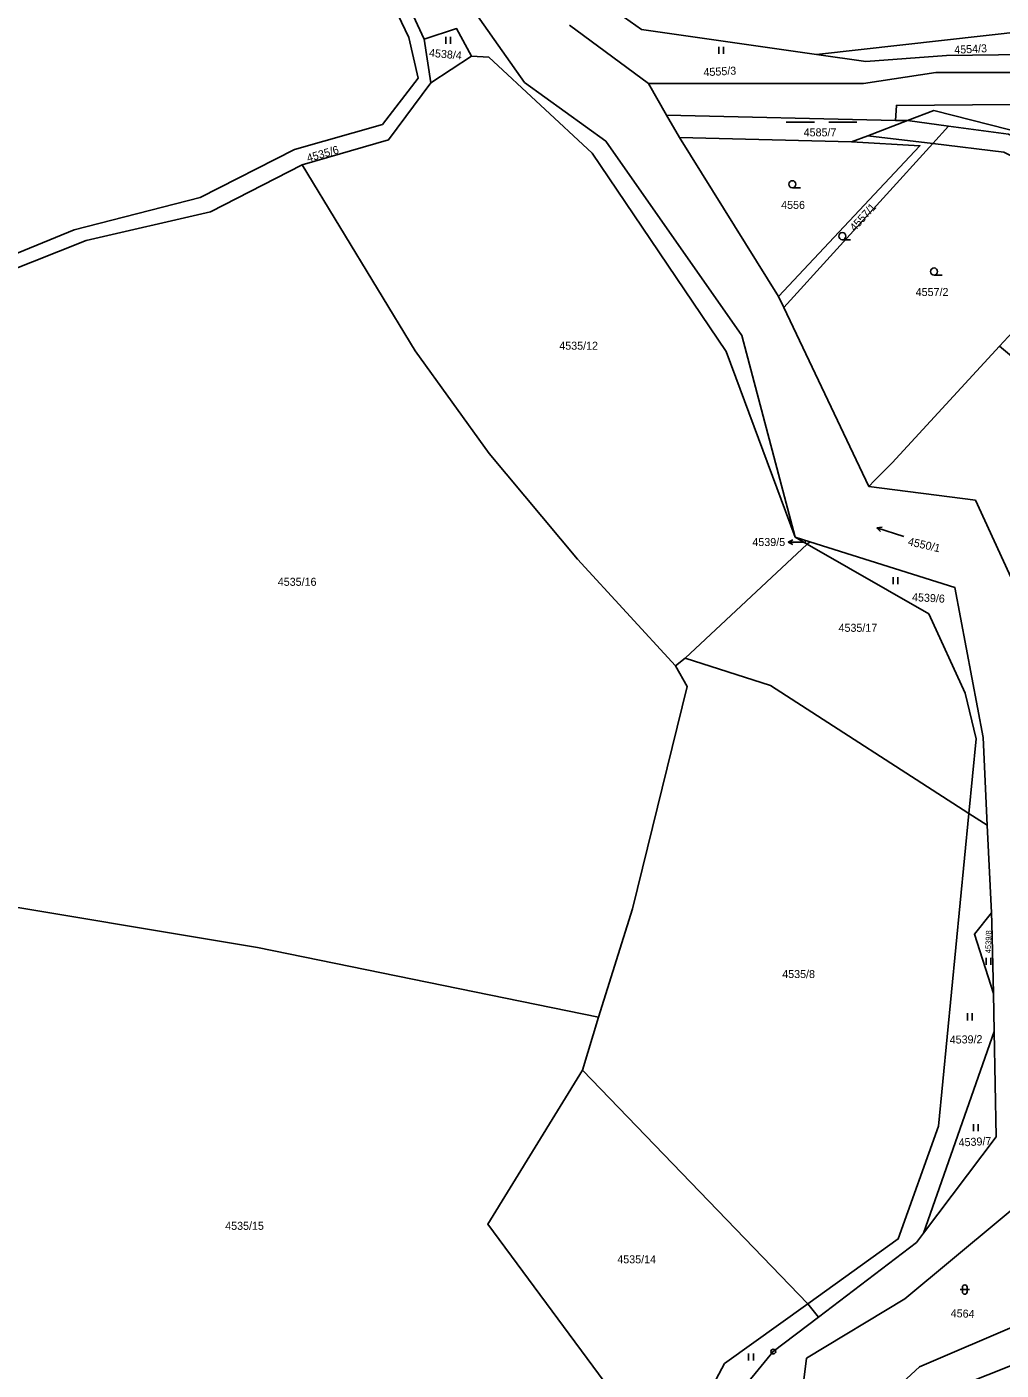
# Model space of a CAD drawing. Extents: x -733394 to -722299, y -1082822 to -1075049.
# Drawn here: x -726457.7 to -726250.9, y -1076654.3 to -1076369.1 of the extents above; entities that cross this region are included whole.
import ezdxf

# ---------------------------------------------------------------- set-up
doc = ezdxf.new("R2010")
doc.units = 0
for name, color, linetype in [('Hranice parcel', 7, 'Continuous'), ('Parcelní čísla', 7, 'Continuous'), ('Pop  PČ popisy', 7, 'Continuous'), ('Vnitřní kresba', 7, 'Continuous'), ('Značky bodu BP', 7, 'Continuous'), ('Značky kultur', 7, 'Continuous')]:
    doc.layers.add(name, color=color, linetype=linetype)

msp = doc.modelspace()

# ---------------------------------------------------------------- linework, layer by layer
at = {"layer": 'Hranice parcel'}
for p, q in [((-726373.39, -1076371.68), (-726398.22, -1076317.86)), ((-726325.75, -1076381.09), (-726342.52, -1076368.72)), ((-726371.95, -1076380.94), (-726373.39, -1076371.68)), ((-726363.33, -1076375.27), (-726371.95, -1076380.94)), ((-726359.66, -1076375.52), (-726363.33, -1076375.27)), ((-726321.9, -1076387.82), (-726325.75, -1076381.09)), ((-726319.17, -1076392.57), (-726321.9, -1076387.82)), ((-726273.28, -1076388.93), (-726321.9, -1076387.82)), ((-726270.77, -1076388.99), (-726273.28, -1076388.93)), ((-726270.77, -1076388.99), (-726262, -1076390.17)), ((-726262, -1076390.17), (-726265.36, -1076393.86)), ((-726282.61, -1076393.5), (-726319.17, -1076392.57)), ((-726319.17, -1076392.57), (-726298.13, -1076426.35)), ((-726297.02, -1076428.68), (-726265.36, -1076393.86)), ((-726297.02, -1076428.68), (-726298.13, -1076426.35)), ((-726278.92, -1076466.68), (-726297.02, -1076428.68)), ((-726251.2, -1076436.86), (-726274.02, -1076461.65)), ((-726245.62, -1076441.59), (-726251.2, -1076436.86)), ((-726274.02, -1076461.65), (-726277.74, -1076465.41)), ((-726277.74, -1076465.41), (-726278.92, -1076466.68)), ((-726278.92, -1076466.68), (-726256.33, -1076469.61)), ((-726294.61, -1076477.43), (-726291.46, -1076478.42)), ((-726292.01, -1076478.93), (-726294.61, -1076477.43)), ((-726317.94, -1076503.11), (-726292.01, -1076478.93)), ((-726292.01, -1076478.93), (-726291.46, -1076478.42)), ((-726317.94, -1076503.11), (-726320.02, -1076504.77)), ((-726257.69, -1076536.1), (-726256.15, -1076520.27)), ((-726254.68, -1076519.99), (-726253.79, -1076538.61)), ((-726264.17, -1076602.53), (-726257.69, -1076536.1)), ((-726253.79, -1076538.61), (-726257.69, -1076536.1)), ((-726253.79, -1076538.61), (-726252.9, -1076557.22)), ((-726252.5, -1076574.36), (-726252.34, -1076582.46)), ((-726336.32, -1076579.36), (-726339.78, -1076590.61)), ((-726267.37, -1076625.25), (-726252.34, -1076582.46)), ((-726339.78, -1076590.61), (-726291.92, -1076640.24)), ((-726267.37, -1076625.25), (-726268.8, -1076627.22)), ((-726268.8, -1076627.22), (-726289.63, -1076643.08)), ((-726309.61, -1076652.93), (-726291.92, -1076640.24)), ((-726291.92, -1076640.24), (-726289.63, -1076643.08)), ((-726321.47, -1076675.23), (-726309.61, -1076652.93))]:
    msp.add_line(p, q, dxfattribs=at)
for points in [[(-726400.73, -1076306.23), (-726401.87, -1076318.46), (-726376.63, -1076371.36), (-726374.64, -1076379.95), (-726382.23, -1076389.84), (-726400.87, -1076395.13), (-726420.9, -1076405.29), (-726447.68, -1076412.15), (-726480.99, -1076425.81), (-726481.31, -1076423.89), (-726504.75, -1076432.02)], [(-726387.02, -1076324.33), (-726371.06, -1076353.93), (-726352.08, -1076380.87), (-726334.81, -1076393.38), (-726305.93, -1076434.6), (-726294.61, -1076477.43)], [(-726335.68, -1076363.68), (-726327.25, -1076369.66), (-726290.08, -1076374.97)], [(-726373.39, -1076371.68), (-726366.47, -1076369.43), (-726363.33, -1076375.27)], [(-726290.08, -1076374.97), (-726245.18, -1076369.95), (-726238.35, -1076375.4)], [(-726290.08, -1076374.97), (-726279.61, -1076376.46), (-726262.44, -1076375.18), (-726240.4, -1076374.85), (-726238.35, -1076375.4)], [(-726294.61, -1076477.43), (-726309.27, -1076438.02), (-726337.73, -1076395.93), (-726359.66, -1076375.52)], [(-726325.75, -1076381.09), (-726280.09, -1076381.13), (-726264.75, -1076378.75), (-726241.29, -1076378.77), (-726213.8, -1076397.65), (-726176.09, -1076421.98), (-726173.62, -1076423.86)], [(-726399.25, -1076398.37), (-726380.92, -1076393.07), (-726371.95, -1076380.94)], [(-726273.28, -1076388.93), (-726273.1, -1076385.75), (-726240.81, -1076385.48), (-726199.55, -1076414.38), (-726179.62, -1076429.48), (-726181.18, -1076431.07)], [(-726270.77, -1076388.99), (-726279.18, -1076392.19), (-726282.61, -1076393.5)], [(-726206.24, -1076415.73), (-726217.2, -1076405.55), (-726237.64, -1076393.82), (-726265.16, -1076386.86), (-726270.77, -1076388.99)], [(-726213.92, -1076420.91), (-726221.09, -1076405.66), (-726249.33, -1076391.88), (-726262, -1076390.17)], [(-726298.13, -1076426.35), (-726268.1, -1076394.33), (-726282.61, -1076393.5)], [(-726265.36, -1076393.86), (-726250.29, -1076395.69), (-726224.38, -1076408.95), (-726216.58, -1076422.71)], [(-726483.95, -1076432.14), (-726479.72, -1076428.2), (-726445.17, -1076414.47), (-726418.71, -1076408.33), (-726399.25, -1076398.37)], [(-726399.25, -1076398.37), (-726375.29, -1076437.85), (-726359.58, -1076459.68), (-726340.8, -1076482.11), (-726320.02, -1076504.77)], [(-726234.86, -1076424.59), (-726240.04, -1076424.85), (-726244.77, -1076429.94), (-726251.2, -1076436.86)], [(-726256.33, -1076469.61), (-726243.2, -1076498.15), (-726235.97, -1076523.41), (-726228.59, -1076548.8)], [(-726256.15, -1076520.27), (-726258.49, -1076510.56), (-726266.24, -1076493.75), (-726292.01, -1076478.93)], [(-726291.46, -1076478.42), (-726260.7, -1076488.13), (-726254.68, -1076519.99)], [(-726257.69, -1076536.1), (-726299.82, -1076508.97), (-726317.94, -1076503.11)], [(-726320.02, -1076504.77), (-726317.56, -1076509.18), (-726329.13, -1076556.41), (-726336.32, -1076579.36)], [(-726336.32, -1076579.36), (-726408.79, -1076564.61), (-726472.03, -1076554.02)], [(-726252.5, -1076574.36), (-726256.52, -1076561.76), (-726252.9, -1076557.22)], [(-726252.9, -1076557.22), (-726252.8, -1076559.42), (-726252.5, -1076574.36)], [(-726252.34, -1076582.46), (-726251.89, -1076604.83), (-726267.37, -1076625.25)], [(-726339.78, -1076590.61), (-726359.88, -1076623.32), (-726321.47, -1076675.23)], [(-726221.13, -1076597.41), (-726271.3, -1076639.23), (-726292.22, -1076651.84), (-726293.34, -1076660.98), (-726310.31, -1076688.08)], [(-726291.92, -1076640.24), (-726272.73, -1076626.48), (-726264.17, -1076602.53)], [(-726310.31, -1076688.08), (-726300.25, -1076681.41), (-726286.11, -1076670.16), (-726268.18, -1076653.62), (-726246.51, -1076644.38), (-726215.92, -1076631.95)], [(-726289.63, -1076643.08), (-726299.23, -1076650.39), (-726315.88, -1076670.7), (-726320.03, -1076677.18)]]:
    msp.add_lwpolyline(points, dxfattribs=at)
at = {"layer": 'Pop  PČ popisy'}
for p, q in [((-726296.07, -1076478.5), (-726295.07, -1076478)), ((-726293.07, -1076478.5), (-726296.07, -1076478.5)), ((-726296.07, -1076478.5), (-726295.07, -1076479)), ((-726293.07, -1076478.5), (-726292.33, -1076478.5))]:
    msp.add_line(p, q, dxfattribs=at)
at = {"layer": 'Vnitřní kresba'}
for p, q in [((-726279.18, -1076392.19), (-726265.36, -1076393.86)), ((-726274.4, -1076663.53), (-726237.13, -1076648.73))]:
    msp.add_line(p, q, dxfattribs=at)
at = {"layer": 'Značky bodu BP'}
for radius in [0.5, 0.0303]:
    msp.add_circle((-726299.23, -1076650.39), radius, dxfattribs=at)
at = {"layer": 'Značky kultur'}
for p, q in [((-726368.79, -1076372.68), (-726368.79, -1076371.18)), ((-726367.79, -1076372.68), (-726367.79, -1076371.18)), ((-726310.82, -1076374.82), (-726310.82, -1076373.32)), ((-726309.82, -1076374.82), (-726309.82, -1076373.32)), ((-726296.47, -1076389.28), (-726290.47, -1076389.28)), ((-726287.47, -1076389.28), (-726281.47, -1076389.28)), ((-726295.19, -1076403.24), (-726293.44, -1076403.24)), ((-726284.58, -1076414.27), (-726282.83, -1076414.27)), ((-726265.1, -1076421.78), (-726263.35, -1076421.78)), ((-726277.23, -1076475.49), (-726276.14, -1076475.31)), ((-726271.52, -1076477.34), (-726277.23, -1076475.49)), ((-726277.23, -1076475.49), (-726276.45, -1076476.27)), ((-726273.78, -1076487.43), (-726273.78, -1076485.93)), ((-726272.78, -1076487.43), (-726272.78, -1076485.93)), ((-726254.03, -1076568.29), (-726254.03, -1076566.79)), ((-726253.03, -1076568.29), (-726253.03, -1076566.79)), ((-726258, -1076580.06), (-726258, -1076578.56)), ((-726257, -1076580.06), (-726257, -1076578.56)), ((-726256.71, -1076603.6), (-726256.71, -1076602.1)), ((-726255.71, -1076603.6), (-726255.71, -1076602.1)), ((-726259.57, -1076637.23), (-726257.57, -1076637.23)), ((-726259.07, -1076636.73), (-726259.07, -1076637.73)), ((-726258.07, -1076637.73), (-726258.07, -1076636.73)), ((-726304.47, -1076652.32), (-726304.47, -1076650.82)), ((-726303.47, -1076652.32), (-726303.47, -1076650.82))]:
    msp.add_line(p, q, dxfattribs=at)
for centre in [(-726295.19, -1076402.49), (-726284.58, -1076413.52), (-726265.1, -1076421.03)]:
    msp.add_circle(centre, 0.75, dxfattribs=at)
for centre, start, end in [((-726258.57, -1076636.73), 0, 180), ((-726258.57, -1076637.73), 180, 359.9879)]:
    msp.add_arc(centre, 0.5, start, end, dxfattribs=at)

# ---------------------------------------------------------------- texts
at = {"layer": 'Parcelní čísla'}
for s, height, rotation, p in [('4538/4', 1.7, 355, (-726372.39, -1076375.41)), ('4554/3', 1.7, 3, (-726260.77, -1076374.81)), ('4555/3', 1.7, 3, (-726314.02, -1076379.57)), ('4535/6', 1.7, 16, (-726398.02, -1076397.8)), ('4557/1', 1.7, 48, (-726281.93, -1076412.63)), ('4550/1', 1.7, 347, (-726270.77, -1076479.12)), ('4539/6', 1.7, 357, (-726269.81, -1076491.01)), ('4539/8', 1.19, 88, (-726253.06, -1076565.83)), ('4539/2', 1.7, 1, (-726261.76, -1076585.02)), ('4539/7', 1.7, 3, (-726259.84, -1076606.87)), ('4564', 1.7, 358, (-726261.59, -1076643.08))]:
    msp.add_text(s, height=height, rotation=rotation, dxfattribs=at).set_placement(p)
for s, p in [('4585/7', (-726292.79, -1076392.33)), ('4556', (-726297.57, -1076407.74)), ('4557/2', (-726269, -1076426.23)), ('4535/12', (-726344.68, -1076437.64)), ('4539/5', (-726303.68, -1076479.33)), ('4535/16', (-726404.45, -1076487.78)), ('4535/17', (-726285.38, -1076497.55)), ('4535/8', (-726297.34, -1076571.08)), ('4535/15', (-726415.62, -1076624.55)), ('4535/14', (-726332.36, -1076631.66))]:
    msp.add_text(s, height=1.7, dxfattribs=at).set_placement(p)

doc.saveas('drawing.dxf')
